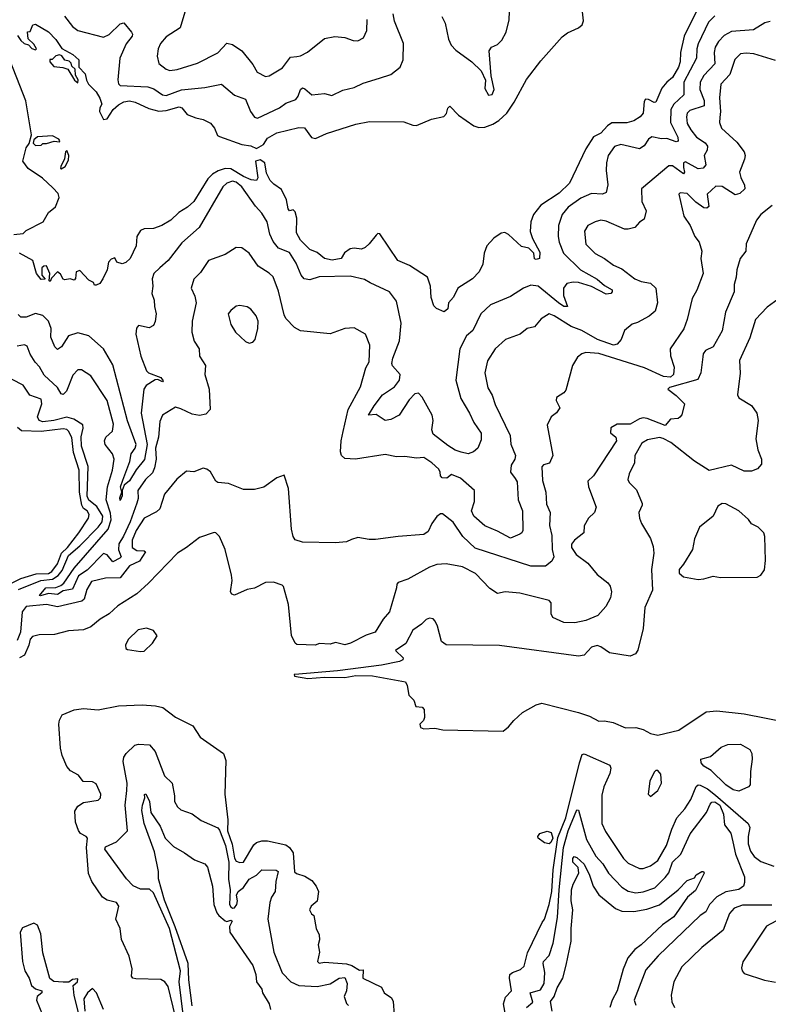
# Model space of a CAD drawing. Extents: x 1246230 to 1426786, y 660032 to 763141.
# Tile 485 of 566: x 1332519 to 1336585, y 722562 to 727914. Entities that reach past the tile are written whole.
import ezdxf

# ---------------------------------------------------------------- set-up
doc = ezdxf.new("R2010")
doc.units = 0

msp = doc.modelspace()

# ---------------------------------------------------------------- linework, layer by layer
at = {"layer": '0CON10XD'}
for points in [[(1334811.9, 727931.9), (1334830, 727895), (1334848.3, 727808.3), (1334862.9, 727775), (1334888, 727748), (1334975, 727684.3), (1335026.5, 727636.5), (1335048.8, 727585), (1335045, 727540), (1335065, 727503.3), (1335085, 727507.5), (1335095.8, 727535), (1335079.3, 727609.3), (1335070, 727745), (1335082.5, 727765), (1335115, 727778), (1335137.1, 727802.9), (1335160.6, 727845), (1335177.1, 727912.9), (1335180.8, 728005)], [(1332507.7, 727827.7), (1332525, 727800), (1332543.3, 727785), (1332566.7, 727776.7), (1332585, 727757.5), (1332605, 727750), (1332610, 727755), (1332595, 727780), (1332565, 727810), (1332561.7, 727848.3), (1332575, 727850), (1332590, 727885), (1332605, 727890), (1332675, 727847.5), (1332715, 727806.7), (1332748, 727758), (1332807.5, 727725), (1332840, 727695), (1332840, 727655), (1332875, 727620), (1332881.2, 727585), (1332892.5, 727562.5), (1332935, 727520.8), (1332955, 727488), (1332964.4, 727455), (1332954.6, 727435.4), (1332952.9, 727415), (1332975, 727370.8), (1332995, 727374.4), (1333027.2, 727425), (1333055, 727450.9), (1333085, 727466.7), (1333115, 727472.5), (1333146, 727465), (1333220.6, 727430.6), (1333275, 727416.7), (1333315, 727419.6), (1333385, 727440.8), (1333399.4, 727435), (1333428.3, 727398.3), (1333475, 727380), (1333515, 727370.4), (1333555, 727352.1), (1333577.3, 727325), (1333593.8, 727285), (1333605, 727278), (1333725, 727234.6), (1333775, 727228.6), (1333805, 727213.1), (1333843.3, 727235), (1333865, 727269.6), (1333915, 727298.8), (1334035, 727328.2), (1334065.4, 727325.4), (1334103.5, 727273.5), (1334125, 727267.7), (1334184.7, 727295.3), (1334345, 727346.7), (1334419.3, 727360.7), (1334605, 727358.8), (1334655, 727340), (1334675, 727338.6), (1334755, 727373.9), (1334822, 727388), (1334836.7, 727403.3), (1334845, 727432.5), (1334855, 727443.3), (1334902, 727395), (1334985, 727336.8), (1335012.3, 727327.7), (1335045, 727330.2), (1335089.5, 727345), (1335121.2, 727365), (1335164.8, 727405), (1335205.1, 727464.9), (1335271.9, 727588.1), (1335350.4, 727689.6), (1335465, 727820), (1335495, 727841.7), (1335555, 727869.3), (1335573.6, 727886.4), (1335582, 727908), (1335576.2, 727956.2)], [(1332762.7, 727932.7), (1332806.1, 727876.1), (1332835.3, 727855.3), (1332975, 727819.3), (1333005, 727833.8), (1333065, 727891.9), (1333085, 727897.1), (1333126.2, 727845), (1333132, 727835), (1333129.2, 727825), (1333096.7, 727783.3), (1333062.8, 727705), (1333052.6, 727587.4), (1333055.8, 727565), (1333065.6, 727555.6), (1333215, 727548), (1333247.5, 727537.5), (1333295, 727505.3), (1333315, 727501.2), (1333397.8, 727532.2), (1333524.1, 727545.9), (1333615, 727564), (1333685, 727503.3), (1333745, 727481.1), (1333773, 727415), (1333795, 727384.1), (1333811.1, 727378.9), (1333930.9, 727435), (1333965, 727460.7), (1334019.5, 727480.5), (1334032.1, 727497.9), (1334043.7, 727535), (1334055, 727542.8), (1334068.7, 727538.7), (1334105, 727504.5), (1334175, 727511.9), (1334215, 727501.4), (1334275, 727530), (1334335.5, 727544.5), (1334385, 727567.8), (1334473.8, 727596.2), (1334535, 727615.7), (1334585, 727655.8), (1334602.2, 727695), (1334603.2, 727785), (1334555.4, 727905), (1334547.8, 727945)], [(1333416.7, 727955), (1333389.8, 727870.2), (1333315, 727820.8), (1333283.8, 727785), (1333270.9, 727755), (1333265.6, 727715), (1333274.4, 727675), (1333314.3, 727645), (1333335, 727637.9), (1333375, 727642.7), (1333485, 727676.5), (1333595, 727733.5), (1333645, 727786), (1333675, 727779.2), (1333725, 727743.6), (1333785, 727670), (1333808.5, 727628.5), (1333854.5, 727604.5), (1333875, 727608.1), (1333947.3, 727652.7), (1333989.4, 727710.6), (1334024.1, 727714.1), (1334045, 727717.1), (1334082.4, 727737.6), (1334175, 727811.4), (1334231.7, 727821.7), (1334285, 727816.2), (1334329.7, 727799.7), (1334355, 727799.2), (1334386.2, 727815), (1334404.2, 727855), (1334406.7, 727915)], [(1336194.4, 727955.6), (1336128.1, 727825), (1336108.9, 727735), (1336106.6, 727685), (1336096.7, 727655), (1336065, 727598.8), (1336033.6, 727575), (1336007.7, 727542.3), (1335975, 727465.7), (1335965, 727463.3), (1335935, 727480.5), (1335918.8, 727481.2), (1335911.6, 727468.4), (1335906.2, 727405), (1335888.6, 727385), (1335855, 727363.8), (1335816.9, 727353.1), (1335735, 727352.6), (1335712.4, 727337.6), (1335675, 727297.7), (1335635, 727276.4), (1335595, 727211.9), (1335504.7, 727025), (1335449.1, 726970.9), (1335350.5, 726905), (1335310, 726855), (1335295.6, 726814.4), (1335292, 726762), (1335303.8, 726723.8), (1335345, 726650), (1335343.3, 726615), (1335325, 726610), (1335315, 726614.7), (1335311.9, 726645), (1335285, 726672.5), (1335245, 726681.5), (1335175, 726746.4), (1335155, 726756.4), (1335135, 726753.3), (1335095, 726725.6), (1335055.6, 726685), (1335041.1, 726645), (1335034.2, 726584.2), (1335015, 726544.2), (1334978.8, 726505), (1334899.4, 726455), (1334875, 726406), (1334848, 726375), (1334845, 726343.1), (1334825, 726326.2), (1334783.9, 726343.9), (1334769.3, 726359.3), (1334753.6, 726403.6), (1334751.1, 726465), (1334734.6, 726514.6), (1334637.1, 726577.1), (1334573.9, 726605), (1334475, 726750), (1334465, 726751.4), (1334455, 726742.9), (1334416.9, 726695)], [(1336295, 727934.1), (1336259.8, 727900.2), (1336205, 727781.9), (1336197.1, 727755), (1336195.3, 727705), (1336126.8, 727575), (1336126.3, 727505), (1336072.1, 727455), (1336056.6, 727425), (1336053.3, 727355), (1336093.3, 727275), (1336095.9, 727254.1), (1336085, 727249.6), (1336035, 727267.9), (1336004.5, 727265.5), (1335952.2, 727277.8), (1335935.3, 727264.7), (1335911.7, 727228.3), (1335885, 727212.5), (1335785, 727234.6), (1335749.2, 727225), (1335715, 727176), (1335706.1, 727135), (1335704.6, 727094.6), (1335714.6, 727015.4), (1335704.3, 726975), (1335685, 726965.5), (1335625, 726969.4), (1335566.2, 726943.8), (1335498.2, 726895), (1335465.3, 726855), (1335445.9, 726795), (1335444.7, 726735), (1335448.8, 726705), (1335472.9, 726645), (1335565.4, 726555), (1335655, 726502.7), (1335695, 726468.8), (1335736.4, 726445), (1335737.5, 726435), (1335729.4, 726425), (1335705, 726421.4), (1335625, 726463.9), (1335555, 726485.2), (1335525, 726487.3), (1335490.8, 726479.2), (1335473.5, 726455), (1335473.5, 726415), (1335495, 726354.4), (1335475, 726355.3), (1335445, 726374.8), (1335335, 726465.4), (1335295, 726470.5), (1335255.4, 726454.6), (1335185, 726410), (1335075.7, 726364.3), (1335024.4, 726315), (1334980.8, 726225), (1334946.5, 726195), (1334908.9, 726125), (1334888.4, 725955), (1334914.7, 725854.8), (1334963.1, 725775), (1334985.3, 725725.3), (1335025, 725666.2), (1335025, 725630), (1335007.8, 725585), (1334983.6, 725565), (1334955, 725554.3), (1334916.8, 725563.2), (1334885, 725574.3), (1334845, 725598.8), (1334765, 725661.1), (1334757.6, 725685), (1334764.1, 725735), (1334758.9, 725765), (1334705, 725862), (1334685, 725884.2), (1334665, 725880), (1334635, 725847.5), (1334580, 725765), (1334535, 725740), (1334505, 725735.8), (1334455, 725767.8), (1334414.4, 725765), (1334444.2, 725815.8), (1334489.5, 725875), (1334555, 725918.5), (1334582.3, 725955), (1334585.6, 725985.6), (1334543.2, 726033.2), (1334540, 726045), (1334545.7, 726074.3), (1334582.4, 726167.6), (1334591.8, 726265), (1334565, 726383.3), (1334527.5, 726435), (1334423.5, 726483.5), (1334392.1, 726502.1), (1334315, 726518.9), (1334145, 726515.3), (1334095, 726500), (1334065, 726505.4), (1334047.2, 726525), (1334019.9, 726589.9), (1333985, 726649.2), (1333925, 726671.9), (1333895, 726707.8), (1333877.8, 726747.8), (1333863.3, 726815), (1333835, 726862.5), (1333800.3, 726900.3), (1333725, 727005.3), (1333695, 727029.8), (1333675, 727035.7), (1333645, 727025.3), (1333622.8, 727005), (1333493.8, 726785), (1333399.5, 726700.5), (1333325, 726605.8), (1333280, 726565), (1333247.5, 726535), (1333239.4, 726505), (1333242.5, 726465), (1333237.1, 726425), (1333250.2, 726390.2), (1333250.5, 726355), (1333260.6, 726315), (1333255, 726273.3), (1333245, 726251.2), (1333221.7, 726238.3), (1333165, 726250.8), (1333153.4, 726236.6), (1333149.2, 726205), (1333177.1, 726085), (1333207.9, 726005), (1333218.5, 725995), (1333285, 725968.2), (1333299.1, 725950.9), (1333295, 725945.8), (1333268.6, 725958.6), (1333255, 725956), (1333205.3, 725925), (1333192.7, 725905), (1333178.1, 725775), (1333211.6, 725605), (1333197.3, 725522.7), (1333152.5, 725467.5), (1333115, 725407.4), (1333086.1, 725383.9), (1333076.2, 725355), (1333076.1, 725325), (1333065, 725301.2), (1333062.9, 725315), (1333074.5, 725345), (1333066.7, 725375), (1333078.7, 725411.4), (1333116.7, 725513.3), (1333124.8, 725555), (1333146.7, 725585), (1333151, 725605), (1333105, 725734.4), (1333025, 726038.1), (1332975, 726124.5), (1332895, 726195.4), (1332835, 726212.6), (1332785, 726195.3), (1332746.7, 726135), (1332725, 726122), (1332709.3, 726135), (1332688.2, 726188.2), (1332689.5, 726235), (1332676.1, 726275), (1332645, 726306.2), (1332605, 726317.5), (1332553.4, 726296.6), (1332525, 726297.1), (1332511.3, 726311.3)], [(1336595, 727904.5), (1336566, 727896), (1336505, 727859.3), (1336385, 727849.1), (1336345, 727828.5), (1336314.2, 727795.8), (1336296.4, 727765), (1336291.9, 727735), (1336295.8, 727674.2), (1336235, 727609.6), (1336215.2, 727575), (1336213.4, 727535), (1336237, 727475), (1336236.4, 727445), (1336159.7, 727420.3), (1336145.4, 727405), (1336140.3, 727385), (1336145, 727350), (1336164.2, 727314.2), (1336195.3, 727275), (1336241.8, 727245), (1336255.6, 727225.6), (1336253.2, 727205), (1336236.2, 727175), (1336246, 727124), (1336232.4, 727107.6), (1336205, 727103.5), (1336135, 727140.7), (1336124.4, 727135.6), (1336125, 727110.8), (1336129.7, 727085), (1336125, 727075.6), (1336065, 727119.5), (1336045, 727119.2), (1335895.8, 726995), (1335898.2, 726925), (1335921.4, 726875), (1335911.3, 726828.7), (1335885, 726812.5), (1335861.2, 726785), (1335825, 726774.4), (1335805, 726775.6), (1335705, 726817.9), (1335675, 726823.8), (1335644.1, 726815.9), (1335605.7, 726795), (1335586.9, 726765), (1335593.6, 726693.6), (1335645, 726642.7), (1335695.9, 726615.9), (1335745, 726579.6), (1335789.4, 726559.4), (1335860, 726505), (1335895, 726490.6), (1335945, 726482.5), (1335974.3, 726455), (1335984.2, 726375), (1335971.1, 726328.9), (1335938.1, 726301.9), (1335875, 726267.3), (1335845, 726258.1), (1335805, 726223.8), (1335785.6, 726175), (1335765, 726150.8), (1335745, 726144.6), (1335657.8, 726175), (1335572.9, 726225), (1335515, 726246.4), (1335422.1, 726305), (1335395, 726314.8), (1335351.9, 726288.1), (1335315, 726244), (1335275, 726236), (1335236.7, 726205), (1335158, 726175), (1335102.2, 726125), (1335060.4, 726059.6), (1335045.6, 725995), (1335062.4, 725912.4), (1335085, 725873.8), (1335102.3, 725822.3), (1335183.2, 725653.2), (1335187.4, 725607.4), (1335212.5, 725545), (1335208.1, 725525), (1335188.3, 725491.7), (1335185.4, 725455.4), (1335209.5, 725419.5), (1335221.8, 725401.8), (1335227.5, 725305), (1335250.4, 725245), (1335251.7, 725138.3), (1335245.8, 725124.2), (1335235, 725116.7), (1335185, 725096.7), (1335114.5, 725134.5), (1335045, 725162.5), (1334986.4, 725215), (1334973.5, 725245), (1334989.4, 725295), (1334988.8, 725355), (1334912.6, 725422.6), (1334865, 725441.8), (1334838.4, 725421.6), (1334814, 725424), (1334804.8, 725435), (1334803.4, 725455), (1334795, 725470), (1334758.2, 725505), (1334714.5, 725534.5), (1334675, 725530), (1334610.4, 725539.6), (1334565, 725537.3), (1334505, 725550.9), (1334343.3, 725525), (1334285, 725528.3), (1334267.1, 725545), (1334261.1, 725565), (1334264.4, 725625.6), (1334275.2, 725675), (1334304.1, 725795), (1334371.1, 725918.9), (1334398.7, 726021.3), (1334418.2, 726055), (1334420.5, 726145), (1334398.1, 726205), (1334335, 726239.6), (1334285, 726235.7), (1334205, 726207.1), (1334045, 726222), (1334011.1, 726241.1), (1333965, 726288.8), (1333955, 726308.8), (1333925, 726438.6), (1333895, 726515.5), (1333875, 726535.4), (1333814.2, 726574.2), (1333765, 726644.2), (1333725, 726674.2), (1333695, 726676.2), (1333635, 726637.1), (1333543.8, 726605), (1333500.3, 726539.7), (1333465, 726503.3), (1333450.6, 726455), (1333470.9, 726410.9), (1333477.1, 726375), (1333456.2, 726275), (1333454.6, 726214.6), (1333467.3, 726167.3), (1333494, 726125), (1333496, 726085), (1333528, 726035), (1333524.2, 725985), (1333548.9, 725905), (1333552.9, 725795), (1333529.7, 725770.3), (1333495, 725762.5), (1333455, 725769.5), (1333395, 725799.4), (1333365, 725807.5), (1333294.2, 725765), (1333280.4, 725729.6), (1333272.8, 725645), (1333256.8, 725585), (1333261, 725525), (1333251.1, 725478.9), (1333239.8, 725450.2), (1333203.1, 725415), (1333160.8, 725355), (1333161.7, 725311.7), (1333155, 725286.9)], [(1332487, 726747), (1332538, 726752), (1332555, 726767.5), (1332646.7, 726815), (1332676, 726865), (1332714.3, 726895.7), (1332733.6, 726946.4), (1332728.3, 726968.3), (1332699.1, 726999.1), (1332642.2, 727052.2), (1332565.8, 727105), (1332536.7, 727145), (1332555, 727216.7), (1332570, 727240), (1332582.3, 727287.7), (1332553, 727473), (1332451.6, 727731.6)], [(1336625, 727691.4), (1336507.4, 727727.4), (1336465, 727731.5), (1336435, 727727.3), (1336403.2, 727696.8), (1336376.4, 727615), (1336327, 727563), (1336320.8, 727489.1), (1336326.6, 727415), (1336322.1, 727382.1), (1336320, 727355), (1336331.1, 727325), (1336415, 727248.9), (1336453.8, 727195), (1336459.1, 727175), (1336455.5, 727155), (1336429.6, 727085), (1336435.3, 727055.3), (1336456.2, 727015), (1336458.1, 726995), (1336431.1, 726968.9), (1336405, 726962.1), (1336335, 727007.5), (1336301.2, 727008.8), (1336254, 726966), (1336261.5, 726898.5), (1336251.5, 726888.5), (1336235, 726891.8), (1336192, 726922), (1336145, 726969.4), (1336106.9, 726973.1), (1336098.6, 726965), (1336126, 726846), (1336160.8, 726795), (1336187.1, 726735), (1336209.2, 726705), (1336224, 726655), (1336218, 726615), (1336230.8, 726535), (1336197.2, 726442.8), (1336171.2, 726398.8), (1336143.8, 726285)], [(1332835, 727570), (1332836.4, 727586.4), (1332823, 727613), (1332820, 727645), (1332801.7, 727661.7), (1332798.3, 727678.3), (1332787.5, 727687.5), (1332765, 727693.3), (1332747.7, 727717.7), (1332735, 727722), (1332715, 727716.7), (1332695, 727697.5), (1332683.3, 727696.7), (1332682, 727685), (1332705, 727658.8), (1332754, 727654), (1332780, 727645), (1332817.5, 727585), (1332835, 727570)], [(1332605, 727230), (1332635, 727232.5), (1332645, 727240), (1332665, 727240), (1332707, 727253), (1332735, 727250), (1332737.5, 727255), (1332732.5, 727265), (1332697, 727283), (1332615, 727277.5), (1332595, 727260), (1332592.5, 727242.5), (1332605, 727230)], [(1332745, 727102.5), (1332766.7, 727115), (1332785, 727150), (1332786, 727175), (1332775, 727202.5), (1332767.5, 727195), (1332762.3, 727157.7), (1332742.5, 727115), (1332740, 727105), (1332745, 727102.5)], [(1334416.9, 726695), (1334395.2, 726674.8), (1334375, 726665.7), (1334335, 726671.8), (1334315, 726668.1), (1334283.5, 726646.5), (1334265, 726615.3), (1334216.8, 726606.8), (1334174.4, 726615), (1334135, 726648.1), (1334095, 726665.4), (1334044.9, 726714.9), (1334022.1, 726755), (1334023.6, 726835), (1334015, 726869.2), (1334005, 726880), (1333985, 726875.7), (1333976.9, 726885), (1333968.8, 726935), (1333941.5, 726991.5), (1333898.9, 727018.9), (1333879.4, 727039.4), (1333859, 727079), (1333850, 727135), (1333825, 727152.3), (1333800, 727145), (1333812.7, 727055), (1333805, 727040), (1333776.4, 727043.6), (1333735, 727060.9), (1333665, 727102.4), (1333635, 727104.2), (1333597.4, 727092.6), (1333565.5, 727074.5), (1333541, 727049), (1333465, 726926), (1333431.1, 726895), (1333383.5, 726865), (1333340, 726825), (1333292, 726795), (1333245, 726778.9), (1333195, 726777.5), (1333175, 726768), (1333155.8, 726735), (1333151.9, 726685), (1333118.5, 726615), (1333095, 726594.3), (1333075, 726586.7), (1333047.5, 726595), (1333035, 726620), (1333015, 726612.5), (1333001.2, 726595), (1332993.3, 726555), (1332970, 726505), (1332955, 726480), (1332935, 726470), (1332925, 726470), (1332920, 726485), (1332895, 726497.5), (1332845, 726550), (1332826.4, 726543.6), (1332823, 726507), (1332815, 726497.5), (1332793.9, 726506.1), (1332765, 726500), (1332755, 726503.3), (1332740.5, 726530.5), (1332725, 726542.5), (1332691.7, 726508.3), (1332685, 726490), (1332680, 726495), (1332683.3, 726535), (1332665, 726576.2), (1332650, 726575), (1332640, 726565), (1332640, 726525), (1332657, 726503), (1332635, 726502.5), (1332610, 726535), (1332591.2, 726605), (1332517.5, 726645)], [(1336605.9, 726904.1), (1336544.3, 726855), (1336521.1, 726825), (1336466, 726695), (1336462.5, 726655), (1336431.8, 726615), (1336413.8, 726555), (1336410.8, 726515), (1336399.5, 726475), (1336399.5, 726435), (1336352.5, 726325), (1336335, 726223.3), (1336285.6, 726135), (1336244.9, 726115.1), (1336232.4, 726097.6), (1336229.2, 726080.8), (1336219.4, 725995), (1336202.6, 725957.4), (1336048.8, 725915), (1336038.8, 725905), (1336085, 725871.5), (1336130.3, 725825), (1336115, 725766), (1336105, 725753.3), (1336095, 725746.7), (1336055, 725743.3), (1336025, 725708.8), (1335926.7, 725746.7), (1335905, 725749.7), (1335885.8, 725745), (1335835, 725715.6), (1335765, 725716.2), (1335730, 725695), (1335728.3, 725668.3), (1335757.5, 725645), (1335760, 725625), (1335635, 725435.4), (1335605.3, 725404.7), (1335608.4, 725375), (1335650.8, 725265), (1335640.6, 725235), (1335608.6, 725205), (1335585, 725162.5), (1335583.3, 725125), (1335532.5, 725085), (1335516.1, 725063.9), (1335516, 725045), (1335542.5, 725007.5), (1335605, 724960), (1335655, 724898.9), (1335713.5, 724853.5), (1335726.8, 724835), (1335733.8, 724805), (1335728.5, 724771.5), (1335702.9, 724725), (1335658.5, 724675), (1335595, 724647.6), (1335535, 724635.3), (1335475, 724638.2), (1335414.7, 724664.7), (1335405.6, 724685), (1335406.5, 724745), (1335395, 724756.9), (1335235, 724796.9), (1335155.7, 724804.3), (1335115, 724795.7), (1335072.2, 724822.2), (1334994.1, 724904.1), (1334925, 724940), (1334835, 724956.7), (1334785, 724953.3), (1334745, 724938.6), (1334627.4, 724872.6), (1334575.3, 724854.7), (1334567.7, 724845), (1334566.2, 724825), (1334528, 724695), (1334493.3, 724655), (1334450, 724585), (1334401.4, 724568.6), (1334316.2, 724525), (1334285, 724516.9), (1334235, 724529.1), (1334205, 724519.3), (1334145, 724522.9), (1334125, 724514.6), (1334025, 724517.1), (1334015, 724524.6), (1333995, 724566.2), (1333978.9, 724735), (1333952.3, 724832.3), (1333945, 724840), (1333897.1, 724857.1), (1333855, 724855.7), (1333795, 724824), (1333755, 724816.7), (1333685, 724786.7), (1333670.7, 724790.7), (1333663.8, 724805), (1333672.5, 724865), (1333670, 724895), (1333635.6, 725035), (1333603.8, 725105), (1333585, 725124), (1333575.7, 725125.7), (1333495, 725099.2), (1333425.4, 725044.6), (1333375.5, 725014.5), (1333219.2, 724850.8), (1333155.9, 724794.1), (1333051.9, 724728.1), (1333004.3, 724685), (1332955.3, 724654.7), (1332906.2, 724613.8), (1332865, 724596.7), (1332785, 724592.7), (1332707.9, 724572.1), (1332625, 724570.4), (1332588.5, 724561.5), (1332575, 724546), (1332568.8, 724515), (1332545, 724460), (1332517.5, 724445)], [(1336639.2, 726395), (1336578.3, 726351.7), (1336515, 726284), (1336485.9, 726184.1), (1336428.9, 726061.1), (1336432.7, 725992.7), (1336417.2, 725875), (1336425, 725858.5), (1336495, 725816.2), (1336523.5, 725775), (1336529.5, 725735), (1336517.8, 725635), (1336528.2, 725575), (1336548.5, 725525), (1336548.3, 725498.3), (1336526.6, 725473.4), (1336495, 725460), (1336455, 725460.7), (1336385, 725493.3), (1336265, 725464.1), (1336184.5, 725514.5), (1336055.1, 725615.1), (1336015, 725637.6), (1335995, 725643.2), (1335929.8, 725630.2), (1335897.6, 725612.4), (1335860, 725545), (1335858.6, 725505), (1335830.4, 725445), (1335823.1, 725415), (1335829.1, 725399.1), (1335869.3, 725359.3), (1335900, 725285), (1335900.8, 725275), (1335882, 725235), (1335886, 725205), (1335896, 725175), (1335945, 725093.8), (1335960.6, 725050.6), (1335963.1, 725015), (1335951.8, 724925), (1335956.1, 724813.9), (1335915, 724719.4), (1335905.6, 724605), (1335876.2, 724486.2), (1335863.7, 724466.3), (1335835, 724454), (1335722.6, 724472.6), (1335675, 724505.4), (1335655, 724512), (1335625, 724503.6), (1335585, 724460.7), (1335555, 724454.2), (1335125, 724512.4), (1334835, 724516.7), (1334809.4, 724535), (1334787.9, 724617.9), (1334775, 724645.6), (1334765, 724656.5), (1334745, 724661.9), (1334726.6, 724653.4), (1334702.4, 724627.6), (1334654.2, 724595), (1334617.1, 724522.9), (1334560, 724485), (1334602.5, 724445), (1334600, 724435), (1334582.5, 724425), (1334484.7, 724405.3), (1334245, 724375.6), (1334014.3, 724355.7), (1334010, 724355), (1334012.5, 724345), (1334085, 724333.5), (1334175, 724340.3), (1334285, 724339.1), (1334345, 724349.2), (1334435, 724347.7), (1334614.6, 724314.6), (1334624.6, 724295), (1334632.4, 724242.4), (1334660, 724215), (1334671.2, 724181.2), (1334705, 724177.5), (1334716.7, 724165), (1334718.3, 724121.7), (1334713.3, 724105), (1334692.5, 724085), (1334697, 724067), (1334715, 724060), (1334773.4, 724063.4), (1334817.5, 724055), (1335145, 724046.7), (1335175, 724070), (1335202.9, 724105), (1335250.9, 724149.1), (1335325, 724190), (1335355, 724199.6), (1335555, 724149.2), (1335615, 724129.2), (1335665, 724100.4), (1335695, 724102.5), (1335743.5, 724093.5), (1335810, 724065), (1335865, 724066.7), (1335905, 724056.2), (1335945, 724034.3), (1335985, 724025.8), (1336098.5, 724051.5), (1336247.2, 724152.8), (1336305, 724157), (1336455, 724140.4), (1336702.1, 724092.1)], [(1333765, 726156), (1333785, 726161.2), (1333797.5, 726175), (1333812.9, 726235), (1333814.3, 726275), (1333804.3, 726305), (1333775, 726340.8), (1333755, 726352.9), (1333715, 726360), (1333695, 726356), (1333665, 726334), (1333651.4, 726315), (1333665, 726256.7), (1333691.2, 726215), (1333746.2, 726165), (1333765, 726156)], [(1336143.8, 726285), (1336126.3, 726233.6), (1336053.1, 726125), (1336053.8, 726086.2), (1336074.5, 726025), (1336070.8, 725985), (1336055, 725970), (1336015.8, 725975), (1335912.2, 726022.2), (1335665, 726099.1), (1335595, 726104.4), (1335572.3, 726097.7), (1335549.6, 726080.4), (1335521.6, 726035), (1335485, 725900), (1335475, 725885.6), (1335435, 725860), (1335433.6, 725843.6), (1335452.5, 725805), (1335435, 725777.5), (1335406.2, 725755), (1335385, 725710), (1335415.7, 725545), (1335396.5, 725503.5), (1335365, 725494.2), (1335355, 725483.8), (1335359.5, 725409.5), (1335376.3, 725345), (1335381.2, 725281.2), (1335400, 725235), (1335396.1, 725165), (1335410.4, 725110.4), (1335411.9, 725035), (1335420.3, 724995), (1335409.8, 724970.2), (1335375, 724942.9), (1335295, 724942.8), (1334992.3, 725042.3), (1334925.4, 725105), (1334872.9, 725182.9), (1334815, 725227.8), (1334805, 725227.9), (1334785, 725214), (1334757.9, 725175), (1334738, 725132), (1334714.2, 725115.8), (1334574.6, 725105.4), (1334451.9, 725088.1), (1334417.8, 725087.8), (1334355, 725099.2), (1334321.8, 725088.2), (1334295, 725076.1), (1334235, 725070.6), (1334055, 725073.9), (1334015, 725086.8), (1334004, 725105), (1333994.8, 725144.8), (1333979.2, 725365), (1333955, 725437.5), (1333916.4, 725423.6), (1333845, 725373.3), (1333795, 725360), (1333735, 725360.8), (1333653.1, 725393.1), (1333595, 725397.5), (1333584.7, 725404.7), (1333555, 725456.7), (1333535, 725471.1), (1333515, 725475.6), (1333465, 725456.2), (1333425, 725460), (1333373, 725417), (1333305.6, 725335), (1333280.9, 725255), (1333261.7, 725238.3), (1333195, 725203.8), (1333152.2, 725137.8), (1333130.5, 725085), (1333129.5, 725045), (1333155, 725029.3), (1333195, 725027.3), (1333201.8, 725021.8), (1333169.2, 724970.8), (1333114.7, 724945), (1333065, 724881), (1332985, 724878.6), (1332909.9, 724860.1), (1332882.8, 724817.2), (1332868.7, 724765), (1332856.4, 724753.6), (1332725, 724722.1), (1332665.5, 724735.5), (1332555, 724725.3), (1332532.9, 724695), (1332523, 724585), (1332505, 724540.5)], [(1333155, 725286.9), (1333118.3, 725185), (1333083.6, 725106.4), (1333058.3, 725065), (1333055, 725032.5), (1333069.3, 724995), (1333063, 724987), (1333025, 724967.4), (1332994.4, 725005), (1332975, 725012.3), (1332885, 724921.8), (1332839, 724891), (1332805, 724818.4), (1332755, 724810), (1332725, 724790.4), (1332675, 724794.3), (1332631.7, 724781.7), (1332627.1, 724785), (1332661.8, 724825), (1332715, 724828.3), (1332742.2, 724837.8), (1332758.8, 724851.2), (1332815, 724932.5), (1332999.5, 725145), (1333015.9, 725195), (1333011.5, 725231.5), (1332989.5, 725305), (1332995.9, 725375), (1333022.4, 725465), (1333032.7, 725525), (1333023.9, 725555), (1332982.9, 725605), (1332980.4, 725625), (1332987.5, 725645), (1333022.4, 725677.6), (1333028, 725715), (1332995, 725844.2), (1332905, 725978), (1332855, 726010.8), (1332835, 726010.8), (1332808.1, 725981.9), (1332773.2, 725895), (1332755, 725877.1), (1332745, 725880), (1332723.8, 725915), (1332651.6, 725981.6), (1332626.7, 726026.7), (1332602.6, 726052.6), (1332576.5, 726095), (1332559.3, 726139.3), (1332545, 726146), (1332505, 726139.6)], [(1332513.4, 724816.6), (1332634, 724866), (1332697.9, 724872.1), (1332727.6, 724892.4), (1332749.6, 724920.4), (1332785, 725002.2), (1332846.2, 725053.8), (1332945.2, 725154.8), (1332966.8, 725185), (1332971.3, 725215), (1332937.9, 725267.8), (1332895, 725302.6), (1332885, 725324.4), (1332891.1, 725485), (1332854.6, 725595), (1332852.9, 725647.1), (1332863.9, 725693.9), (1332861.1, 725711.1), (1332813, 725743), (1332775, 725753.3), (1332705, 725735.2), (1332645, 725728.7), (1332625.3, 725735.3), (1332615.9, 725755), (1332638.7, 725825), (1332635, 725850.8), (1332573.8, 725873.8), (1332537.4, 725927.4), (1332478.4, 725958.4)], [(1332471.1, 724848.9), (1332525, 724876.5), (1332608.8, 724901.2), (1332675, 724904.5), (1332693.2, 724915), (1332725, 724957.1), (1332745.8, 725015), (1332778.7, 725045), (1332840.9, 725125), (1332893, 725205), (1332896.6, 725225), (1332885, 725244.8), (1332865, 725257.9), (1332856.6, 725275), (1332844.1, 725345), (1332841.6, 725465), (1332812, 725562), (1332802.6, 725642.6), (1332785, 725676.9), (1332775, 725685.9), (1332755, 725689.9), (1332635, 725675.3), (1332529.7, 725679.7), (1332507.6, 725697.6)], [(1336205, 724870.5), (1336235, 724874), (1336285, 724888.8), (1336325, 724882.2), (1336525, 724883.8), (1336545.4, 724895), (1336565.5, 724924.5), (1336570.7, 724975), (1336566.9, 725105), (1336561.5, 725125), (1336530.8, 725155), (1336495, 725173.1), (1336477.8, 725197.7), (1336426.2, 725245), (1336355, 725282.5), (1336335, 725283.8), (1336310.5, 725269.5), (1336286, 725215), (1336211.2, 725155), (1336185, 725092.5), (1336173.1, 725035), (1336125.6, 724955), (1336100.7, 724925), (1336100.7, 724905), (1336125, 724886.2), (1336205, 724870.5)], [(1333175, 724479.2), (1333195, 724482.5), (1333241.2, 724525), (1333266.2, 724565), (1333245, 724593.8), (1333207, 724607), (1333163, 724597), (1333108, 724545), (1333093.8, 724513.8), (1333096.1, 724496.1), (1333105, 724490), (1333175, 724479.2)], [(1333365.8, 722495), (1333325, 722660), (1333306.8, 722685), (1333285, 722696.5), (1333150, 722700), (1333132.9, 722705), (1333125.5, 722715), (1333130.5, 722755), (1333114.5, 722824.5), (1333072.9, 722915), (1333065.6, 722975), (1333041.4, 723025), (1333058.1, 723095), (1333044, 723115), (1332995, 723127.5), (1332968.6, 723145), (1332910.6, 723230.6), (1332892.6, 723272.6), (1332882.5, 723415), (1332887.5, 723465), (1332880, 723475), (1332850.2, 723490.2), (1332837.7, 723507.7), (1332822.8, 723552.8), (1332818.3, 723611.7), (1332835, 723640), (1332865, 723658.5), (1332945, 723672.1), (1332957.6, 723685), (1332959.8, 723705), (1332935, 723761.5), (1332915, 723771.5), (1332863.5, 723773.5), (1332838.5, 723808.5), (1332795, 723832.1), (1332775, 723855.5), (1332748.9, 723915), (1332739.9, 723955), (1332731.2, 724085), (1332735, 724107.1), (1332750, 724135), (1332815, 724162), (1332865, 724170.5), (1332945, 724163.5), (1333055, 724184.2), (1333185, 724189.6), (1333257.5, 724185), (1333296.7, 724175), (1333365, 724123.1), (1333460, 724075), (1333500, 724015), (1333625.5, 723925), (1333638.1, 723888.1), (1333633.8, 723703.8), (1333649.3, 723565), (1333648.6, 723505), (1333672.7, 723432.7), (1333685, 723357.5), (1333695, 723340), (1333715, 723332.6), (1333735, 723335.4), (1333790.6, 723429.4), (1333805, 723441.2), (1333835, 723451.6), (1333865, 723451.4), (1333965, 723429.5), (1333985, 723413.8), (1334003.8, 723385), (1334012, 723282), (1334023.1, 723273.1), (1334068.7, 723258.7), (1334105, 723235.6), (1334130, 723205), (1334142.5, 723175), (1334135, 723123.3), (1334102.5, 723095), (1334093.3, 723075), (1334103.6, 723053.6), (1334116.7, 723045), (1334130, 722975), (1334145, 722940), (1334147.3, 722912.7), (1334140, 722885), (1334146.7, 722845), (1334136.7, 722795), (1334145, 722786.7), (1334175, 722790.8), (1334295, 722783.1), (1334323.8, 722773.8), (1334365, 722747.5), (1334385, 722750), (1334383.3, 722705), (1334484, 722655), (1334498.1, 722625), (1334538.4, 722598.4), (1334547.5, 722577.5), (1334553.5, 722505)], [(1333407.6, 722507.6), (1333385.1, 722685.1), (1333391.9, 722745), (1333332.5, 722975), (1333245, 723168), (1333225, 723187.5), (1333175, 723187.5), (1333135, 723205.5), (1333098.5, 723245), (1332981.4, 723405), (1332985, 723418.8), (1333045, 723446.2), (1333104.2, 723505), (1333092.2, 723645), (1333101.1, 723725), (1333103.3, 723765), (1333081.9, 723881.9), (1333084.7, 723905), (1333097.6, 723925), (1333145, 723970), (1333165, 723975.5), (1333225, 723973.3), (1333255, 723935.8), (1333305, 723804.3), (1333346.4, 723765), (1333360, 723695), (1333360, 723665), (1333376, 723635), (1333395, 723620), (1333455, 723597.5), (1333505, 723561.1), (1333595, 723520.8), (1333605, 723508.5), (1333637.5, 723425), (1333655.7, 723334.3), (1333653.1, 723243.1), (1333661.9, 723185), (1333658.9, 723105), (1333665, 723091.4), (1333675, 723084.8), (1333685, 723087), (1333699.2, 723105), (1333702.9, 723125), (1333696.5, 723155), (1333705.6, 723175), (1333735, 723196.4), (1333765, 723241.8), (1333805, 723264.3), (1333835, 723293.8), (1333911.7, 723291.7), (1333923.9, 723283.9), (1333909.5, 723230.5), (1333907.5, 723175), (1333887.7, 723145), (1333877.8, 723115), (1333867.5, 723025), (1333899.7, 722845), (1333944.1, 722734.1), (1333991.2, 722685), (1334035.3, 722665.3), (1334135, 722660), (1334205, 722674.1), (1334255, 722704.5), (1334285, 722707.5), (1334298.2, 722675), (1334294, 722635), (1334281.6, 722605), (1334295, 722566.2), (1334305, 722556.2)], [(1336425, 723721.3), (1336395, 723727.5), (1336354.5, 723754.5), (1336275, 723832.6), (1336235, 723857.5), (1336220.9, 723875), (1336218.8, 723895), (1336271.4, 723908.6), (1336329.7, 723960.3), (1336365, 723974.5), (1336435, 723976.9), (1336485, 723946.7), (1336496.1, 723926.1), (1336497.5, 723895), (1336487.9, 723827.9), (1336487.5, 723755), (1336478, 723745), (1336425, 723721.3)], [(1335163.1, 722475), (1335147.5, 722565), (1335158.6, 722601.4), (1335190.7, 722635), (1335179.6, 722705), (1335182.2, 722725), (1335195, 722735.3), (1335239.2, 722750.8), (1335259.5, 722770.5), (1335277.1, 722842.9), (1335357.4, 723007.4), (1335368.9, 723025), (1335395, 723105.4), (1335409.7, 723175), (1335416.1, 723293.9), (1335441.4, 723468.6), (1335485.1, 723575.1), (1335559.3, 723875), (1335575, 723919.4), (1335585, 723924.4), (1335725, 723862.5), (1335729.2, 723845), (1335725, 723817.5), (1335692, 723745), (1335680.9, 723699.1), (1335682, 723545), (1335701.2, 723501.2), (1335798.8, 723355), (1335825, 723329.1), (1335885, 723300), (1335905, 723300.9), (1335945, 723315.4), (1335985, 723343.8), (1336032.9, 723425), (1336061.6, 723515), (1336087.9, 723575), (1336131.8, 723625), (1336163.8, 723675), (1336193.1, 723746.9), (1336204.8, 723755.2), (1336215, 723754.1), (1336255, 723733.6), (1336299.4, 723699.4), (1336475.7, 723545), (1336485.9, 723524.1), (1336475.7, 723475), (1336476.7, 723435), (1336488.8, 723395), (1336507.7, 723365), (1336545, 723338.4), (1336615, 723312.9)], [(1335945, 723692.5), (1335985, 723723.8), (1336006, 723765), (1336002.3, 723812.3), (1335985, 723833.8), (1335975, 723833.8), (1335965, 723823.3), (1335941.4, 723775), (1335933.3, 723705), (1335945, 723692.5)], [(1333456.2, 722553.8), (1333437.7, 722695), (1333433.8, 722783.8), (1333364, 722984), (1333305, 723127.8), (1333273.6, 723245), (1333272.1, 723285), (1333251.4, 723391.4), (1333195.9, 723545), (1333183.2, 723615), (1333185.2, 723645), (1333199.1, 723685), (1333197, 723703), (1333205, 723706.9), (1333225, 723664.2), (1333231.8, 723605), (1333281.3, 723531.4), (1333309.1, 723465), (1333355, 723419.3), (1333413.6, 723386.4), (1333467.9, 723347.9), (1333523.8, 723325), (1333538.3, 723308.3), (1333565.5, 723205), (1333574.4, 723105), (1333590.2, 723060.2), (1333600, 723045), (1333635, 723016.5), (1333645, 723012), (1333665, 723020), (1333673.3, 723015), (1333659.2, 722985), (1333660.6, 722955), (1333785, 722772.5), (1333801.5, 722725), (1333805.4, 722685), (1333834.5, 722645), (1333837.7, 722625), (1333874.6, 722565), (1333880.7, 722535)], [(1335271.1, 722545), (1335306.1, 722573.9), (1335292.4, 722625), (1335348.2, 722641.8), (1335368.1, 722675), (1335372.2, 722735), (1335361.7, 722785), (1335365, 722795.8), (1335395, 722827.3), (1335415.9, 722895), (1335440.4, 723035), (1335448.5, 723185), (1335472.5, 723415), (1335497.9, 723505), (1335545, 723620), (1335555, 723616.7), (1335598.1, 723458.1), (1335648.1, 723368.1), (1335686, 723326), (1335717.2, 723275), (1335789.6, 723199.6), (1335825, 723176.8), (1335865, 723168.8), (1335905, 723173.3), (1335968.2, 723195), (1336025, 723251.1), (1336045, 723276.9), (1336065.2, 723335), (1336110.9, 723379.1), (1336161.3, 723488.7), (1336250, 723605), (1336269.2, 723650.7), (1336279.2, 723660.7), (1336295, 723662.7), (1336321.3, 723645), (1336342.7, 723595), (1336347.6, 723537.6), (1336381.7, 723491.7), (1336392.1, 723445), (1336407.5, 723377.5), (1336455.6, 723255), (1336456.7, 723225), (1336450.6, 723205), (1336425, 723186.5), (1336355, 723173.3), (1336305, 723146.6), (1336265.9, 723105), (1336246.1, 723065), (1336215, 723044.7), (1335986.4, 722825), (1335920.8, 722749.2), (1335856.7, 722585), (1335865, 722557.1)], [(1335395, 723433.8), (1335369.1, 723439.1), (1335334.8, 723464.8), (1335333.4, 723475), (1335345, 723491.1), (1335385, 723503.6), (1335405.6, 723495.6), (1335414.2, 723465), (1335405, 723442), (1335395, 723433.8)], [(1335410.6, 722525), (1335402.6, 722577.4), (1335421.6, 722605), (1335438.2, 722651.8), (1335468.7, 722705), (1335487.8, 722775), (1335515.4, 722905), (1335513.9, 722975), (1335523, 723075), (1335514.8, 723125), (1335517.1, 723185), (1335525, 723215.8), (1335556.5, 723275), (1335552.1, 723305), (1335522.9, 723335), (1335523.3, 723355), (1335531.2, 723365), (1335545, 723360.5), (1335585, 723323.1), (1335614.5, 723264.5), (1335633.8, 723205), (1335665, 723156.5), (1335755, 723083.5), (1335789.2, 723069.2), (1335855, 723066.2), (1335925, 723080), (1335995, 723102.6), (1336095.5, 723184.5), (1336145, 723235.6), (1336185, 723249.2), (1336194.3, 723265.7), (1336225, 723284.3), (1336233.9, 723283.9), (1336236.1, 723275), (1336189.3, 723180.7), (1336146.4, 723145), (1336072.1, 723037.9), (1336010.8, 722995), (1335895, 722885.6), (1335859.7, 722860.2), (1335822.1, 722815), (1335796.9, 722753.1), (1335765, 722635.8), (1335737.3, 722585), (1335724.4, 722545)], [(1336605, 723101.7), (1336445, 723101.7), (1336400.5, 723085), (1336374.6, 723055), (1336340.9, 722965), (1336225, 722871.9), (1336115, 722765.6), (1336072.5, 722685), (1336057.3, 722612.7), (1336061.4, 722575), (1336075.7, 722545)], [(1332838.3, 722518.3), (1332815, 722610), (1332810, 722665), (1332832.5, 722685), (1332835, 722700), (1332805, 722696.7), (1332786.7, 722683.3), (1332755, 722682), (1332705, 722685.7), (1332682.7, 722702.7), (1332645, 722842.5), (1332634.4, 722945), (1332615, 722992.5), (1332595, 723002.5), (1332535, 722978.8), (1332521.2, 722955), (1332533.8, 722795), (1332546.7, 722745), (1332570, 722705), (1332582.5, 722665), (1332605, 722646.7), (1332640, 722635), (1332640, 722625), (1332613.8, 722605), (1332610.5, 722585), (1332643.4, 722505)], [(1336625.8, 723015), (1336575, 722986.9), (1336447.3, 722792.7), (1336440.5, 722760.5), (1336443.3, 722745), (1336455, 722730), (1336565, 722694), (1336625, 722682.5)], [(1332974, 722535), (1332936, 722625), (1332915, 722647.5), (1332887.5, 722625), (1332868.3, 722591.7), (1332872.5, 722525)]]:
    msp.add_lwpolyline(points, dxfattribs=at)

doc.saveas('drawing.dxf')
